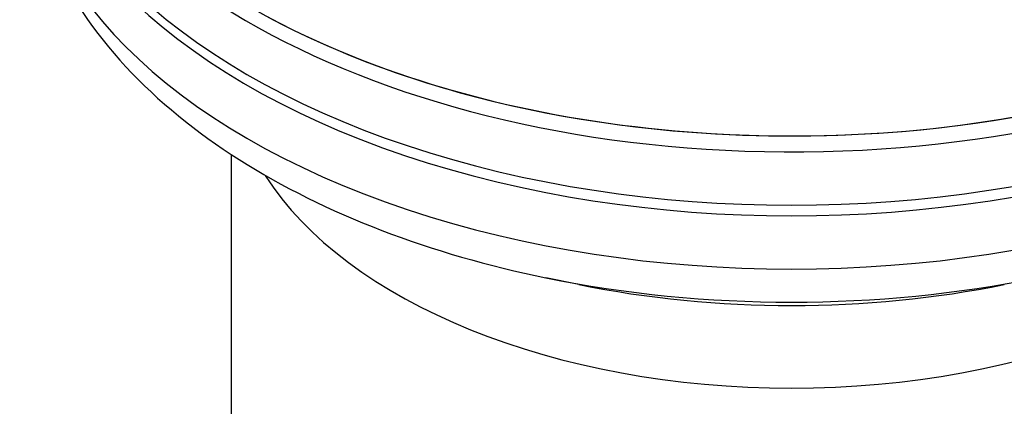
# Model space of a CAD drawing. Header units: millimetres. Extents: x 0 to 4378, y 0 to 2376.
# Tile 316 of 339: x 2545 to 2620, y 1398 to 1428. Entities that reach past the tile are written whole.
import ezdxf

# ---------------------------------------------------------------- set-up
doc = ezdxf.new("R2010")
doc.units = ezdxf.units.MM
doc.header["$LTSCALE"] = 0.2
doc.layers.add('01_Object Line', color=4, linetype='Continuous')

# ---------------------------------------------------------------- blocks, each defined once
blk = doc.blocks.new('Blk$A32R2-0W24N')
for p, q in [((-147.935, 211.322), (-147.935, 383.712)), ((-121.268, 373.75), (-123.801, 374.267))]:
    blk.add_line(p, q)
for centre, major_axis, start_param, end_param in [((-104.935, 419.202), (-59, 0), 0, 3.081783), ((-104.935, 417.977), (-59, 0), 0, 3.122595), ((-104.935, 417.977), (-59, 0), 0, 3.122595), ((-104.935, 419.202), (59, 0), 3.935465, 6.223376), ((-104.935, 413.078), (-59, 0), 6.2712, 9.436763), ((-104.935, 413.895), (-59, 0), 0, 3.141593), ((-104.935, 408.996), (-59, 0), 0, 3.141593), ((-104.935, 390.624), (43, 0), 3.491426, 5.933352), ((-104.935, 405.076), (56.6, 0), 4.372552, 5.052226), ((-104.935, 400.422), (49, 0), 4.372552, 5.052226)]:
    blk.add_ellipse(centre, major_axis=major_axis, ratio=0.57735, start_param=start_param, end_param=end_param)
blk.add_open_spline([(-163.935, 408.996), (-163.935, 405.632), (-163.202, 402.278), (-160.474, 396.009), (-158.491, 393.091), (-153.577, 387.802), (-150.643, 385.424), (-144.032, 381.231), (-140.351, 379.416), (-132.437, 376.383), (-128.203, 375.166), (-123.801, 374.267)], degree=3, knots=[2.356194, 2.356194, 2.356194, 2.356194, 2.602386, 2.602386, 2.848578, 2.848578, 3.09477, 3.09477, 3.340962, 3.340962, 3.587154, 3.587154, 3.587154, 3.587154])

msp = doc.modelspace()

# ---------------------------------------------------------------- block references
at = {"layer": '01_Object Line'}
msp.add_blockref('Blk$A32R2-0W24N', (2708.753, 1034.021), dxfattribs=at)

doc.saveas('drawing.dxf')
